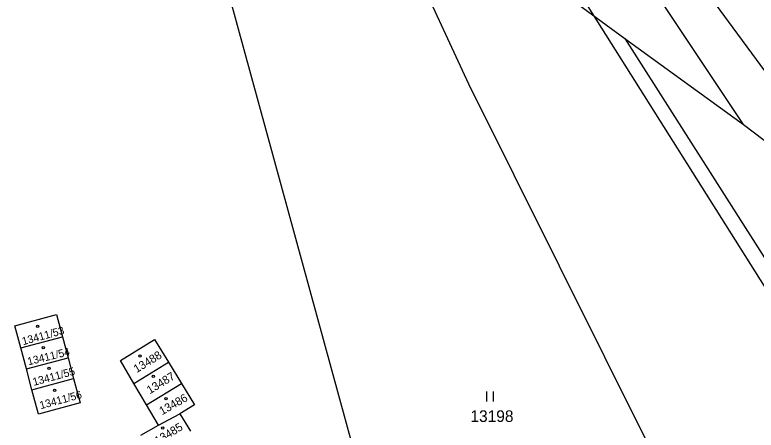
# Model space of a CAD drawing. Extents: x -822293 to -820259, y -1071573 to -1068794.
# Drawn here: x -820651.1 to -820542.3, y -1071039 to -1070978.1 of the extents above; entities that cross this region are included whole.
import ezdxf

# ---------------------------------------------------------------- set-up
doc = ezdxf.new("R2010")
doc.units = 0
for name, color, linetype in [('Vrstva 1', 7, 'Continuous'), ('Vrstva 12', 7, 'Continuous'), ('Vrstva 18', 7, 'Continuous'), ('Vrstva 19', 7, 'Continuous'), ('Vrstva 2', 7, 'Continuous'), ('Vrstva 25', 7, 'Continuous')]:
    doc.layers.add(name, color=color, linetype=linetype)

msp = doc.modelspace()

# ---------------------------------------------------------------- linework, layer by layer
at = {"layer": 'Vrstva 1'}
for p, q in [((-820623.8, -1070903.11), (-820584.54, -1070988.24)), ((-820596.7, -1071059), (-820638.53, -1070906.11)), ((-820544.2, -1070994.2), (-820577, -1070944.9)), ((-820570.28, -1070975.21), (-820561.6, -1070981.6)), ((-820561.6, -1070981.6), (-820554.3, -1070986.9)), ((-820561.6, -1070981.6), (-820530.4, -1071030.6)), ((-820554.3, -1070986.9), (-820544.2, -1070994.2)), ((-820584.54, -1070988.24), (-820548.09, -1071061.35)), ((-820544.2, -1070994.2), (-820538.47, -1070998.6))]:
    msp.add_line(p, q, dxfattribs=at)
at = {"layer": 'Vrstva 12'}
for p, q in [((-820589.85, -1070920.06), (-820514.94, -1071021.94)), ((-820600.69, -1070923.5), (-820528.19, -1071038.53))]:
    msp.add_line(p, q, dxfattribs=at)
at = {"layer": 'Vrstva 2'}
for p, q in [((-820651.08, -1071023.73), (-820644.96, -1071022.08)), ((-820644.96, -1071022.08), (-820644.09, -1071025.33)), ((-820650.22, -1071026.97), (-820651.08, -1071023.73)), ((-820650.22, -1071026.97), (-820644.09, -1071025.33)), ((-820644.09, -1071025.33), (-820643.26, -1071028.43)), ((-820635.6, -1071028.82), (-820630.58, -1071025.73)), ((-820630.58, -1071025.73), (-820628.52, -1071029.09)), ((-820649.39, -1071030.06), (-820650.22, -1071026.97)), ((-820649.39, -1071030.06), (-820643.26, -1071028.43)), ((-820643.26, -1071028.43), (-820642.45, -1071031.47)), ((-820633.61, -1071032.21), (-820635.6, -1071028.82)), ((-820648.58, -1071033.1), (-820649.39, -1071030.06)), ((-820633.61, -1071032.21), (-820628.52, -1071029.09)), ((-820628.52, -1071029.09), (-820626.64, -1071032.17)), ((-820648.58, -1071033.1), (-820642.45, -1071031.47)), ((-820642.45, -1071031.47), (-820641.5, -1071035.04)), ((-820631.78, -1071035.32), (-820633.61, -1071032.21)), ((-820631.78, -1071035.32), (-820626.64, -1071032.17)), ((-820626.64, -1071032.17), (-820624.72, -1071035.31)), ((-820647.63, -1071036.68), (-820648.58, -1071033.1)), ((-820641.5, -1071035.04), (-820647.63, -1071036.68)), ((-820630.01, -1071038.31), (-820631.78, -1071035.32)), ((-820624.72, -1071035.31), (-820626.88, -1071036.63)), ((-820630.01, -1071038.31), (-820626.88, -1071036.63)), ((-820626.88, -1071036.63), (-820625.33, -1071039.17)), ((-820632.58, -1071039.77), (-820630.01, -1071038.31))]:
    msp.add_line(p, q, dxfattribs=at)
at = {"layer": 'Vrstva 25'}
for p, q in [((-820581.867, -1071033.355), (-820581.867, -1071034.855)), ((-820580.845, -1071034.855), (-820580.845, -1071033.355))]:
    msp.add_line(p, q, dxfattribs=at)
for centre in [(-820647.74, -1071023.81), (-820646.91, -1071026.95), (-820632.71, -1071028.18), (-820646.07, -1071029.96), (-820630.77, -1071031.15), (-820645.24, -1071033.19), (-820628.89, -1071034.42), (-820629.39, -1071038.73)]:
    msp.add_circle(centre, 0.175, dxfattribs=at)

# ---------------------------------------------------------------- texts
at = {"layer": 'Vrstva 18'}
msp.add_text('13198', height=1.7, dxfattribs=at).set_placement((-820584.247, -1071037.83))
at = {"layer": 'Vrstva 19'}
for s, height, rotation, p in [('13411/53', 1.139, 15.34497, (-820649.86, -1071026.58)), ('13411/54', 1.139, 13.85679, (-820649.08, -1071029.54)), ('13488', 1.2, 31.46373, (-820633.205, -1071030.685)), ('13411/55', 1.139, 15.11894, (-820648.29, -1071032.54)), ('13487', 1.2, 31.46301, (-820631.277, -1071033.788)), ('13411/56', 1.139, 15.17066, (-820647.28, -1071035.97)), ('13486', 1.2, 29.56554, (-820629.48, -1071036.863)), ('13485', 1.2, 31.46364, (-820630.123, -1071041.22))]:
    msp.add_text(s, height=height, rotation=rotation, dxfattribs=at).set_placement(p)

doc.saveas('drawing.dxf')
